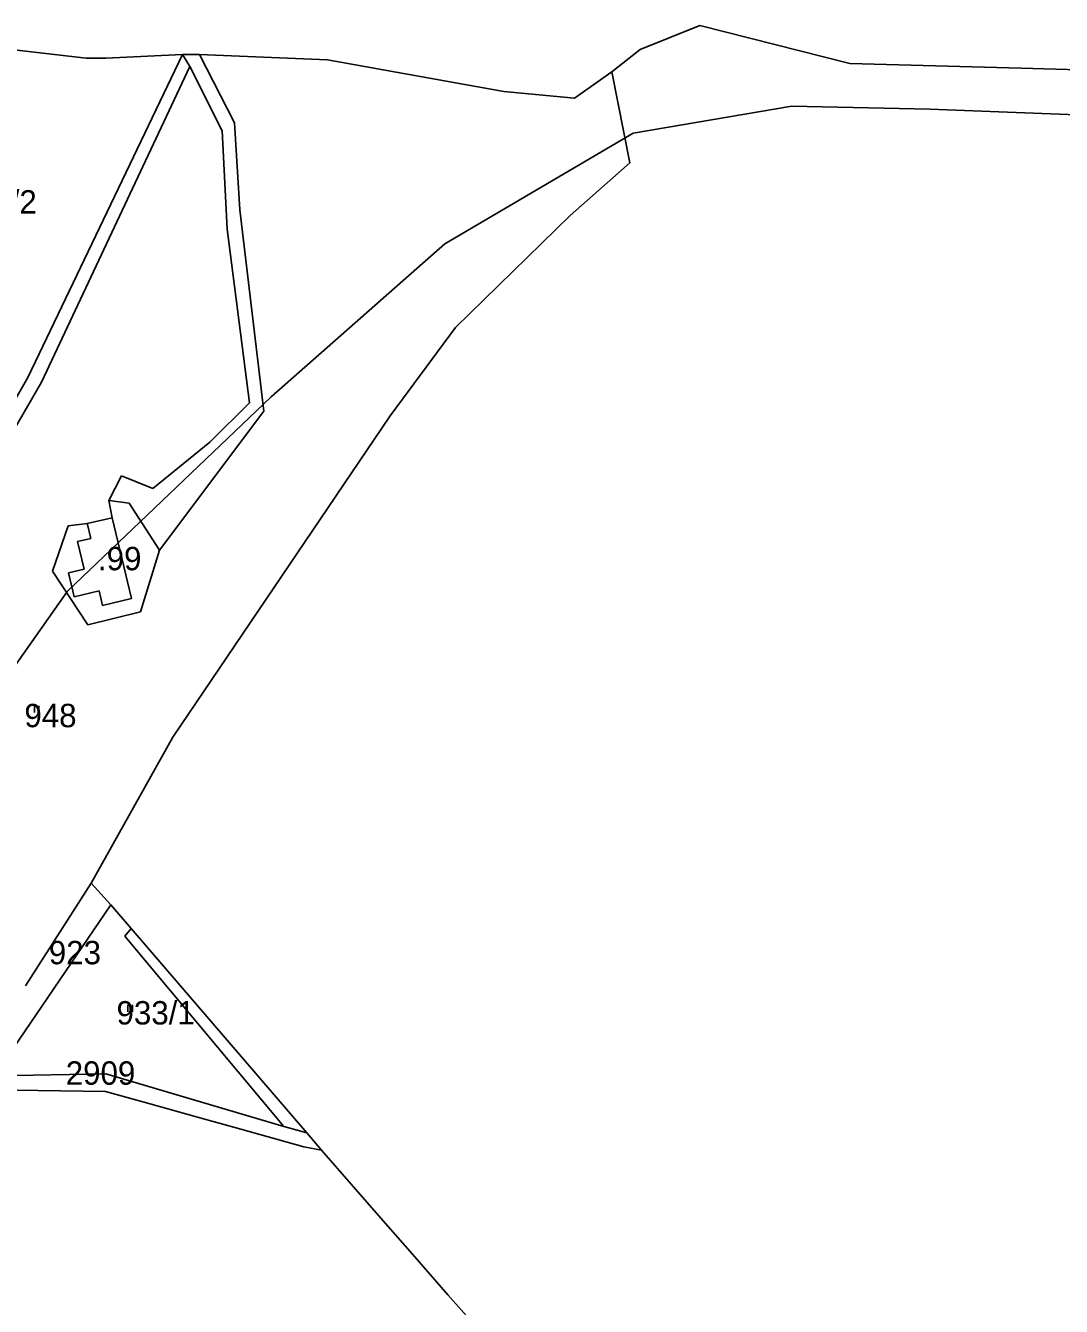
# Model space of a CAD drawing. Extents: x -564810 to -550519, y -1045831 to -1034011.
# Drawn here: x -555695.1 to -555469.2, y -1036267 to -1035987.6 of the extents above; entities that cross this region are included whole.
import ezdxf

# ---------------------------------------------------------------- set-up
doc = ezdxf.new("R2010")
doc.units = 0
for name, color, linetype in [('KN stav', 7, 'Continuous'), ('Parcelní čísla', 7, 'Continuous'), ('Vrstva 22', 7, 'Continuous'), ('Vrstva 35', 7, 'Continuous'), ('Vrstva 4', 7, 'Continuous'), ('zamokř ploch', 7, 'Continuous')]:
    doc.layers.add(name, color=color, linetype=linetype)

msp = doc.modelspace()

# ---------------------------------------------------------------- linework, layer by layer
at = {"layer": 'KN stav'}
for p, q in [((-555561.02, -1035992.77), (-555548.02, -1035987.59)), ((-555548.02, -1035987.59), (-555515.34, -1035995.82)), ((-555704.91, -1035992.01), (-555681.92, -1035994.66)), ((-555694.63, -1036064.36), (-555660.9, -1035993.92)), ((-555677.59, -1035994.66), (-555660.9, -1035993.92)), ((-555660.9, -1035993.92), (-555659.24, -1035996.49)), ((-555659.24, -1035996.49), (-555660.9, -1035993.92)), ((-555660.9, -1035993.92), (-555657.2, -1035993.92)), ((-555657.2, -1035993.92), (-555629.26, -1035995.08)), ((-555567.25, -1035997.64), (-555561.02, -1035992.77)), ((-555659.24, -1035996.49), (-555691.62, -1036065.39)), ((-555691.62, -1036065.39), (-555659.24, -1035996.49)), ((-555681.92, -1035994.66), (-555677.59, -1035994.66)), ((-555629.26, -1035995.08), (-555590.79, -1036001.96)), ((-555515.34, -1035995.82), (-555477.93, -1035996.88)), ((-555477.93, -1035996.88), (-555420.09, -1035998.57)), ((-555575.36, -1036003.44), (-555567.25, -1035997.64)), ((-555567.25, -1035997.64), (-555563.28, -1036017.5)), ((-555563.28, -1036017.5), (-555567.25, -1035997.64)), ((-555590.79, -1036001.96), (-555575.36, -1036003.44)), ((-555563.28, -1036017.5), (-555576.32, -1036028.99)), ((-555576.32, -1036028.99), (-555563.28, -1036017.5)), ((-555576.32, -1036028.99), (-555601.36, -1036053.46)), ((-555601.36, -1036053.46), (-555576.32, -1036028.99)), ((-555601.36, -1036053.46), (-555615.58, -1036072.76)), ((-555615.58, -1036072.76), (-555601.36, -1036053.46)), ((-555710.38, -1036091.97), (-555694.63, -1036064.36)), ((-555691.62, -1036065.39), (-555710.37, -1036097.65)), ((-555710.37, -1036097.65), (-555691.62, -1036065.39)), ((-555615.58, -1036072.76), (-555663, -1036142.84)), ((-555663, -1036142.84), (-555615.58, -1036072.76)), ((-555672.53, -1036091.76), (-555676.91, -1036091.18)), ((-555676.91, -1036091.18), (-555676.22, -1036094.99)), ((-555676.22, -1036094.99), (-555676.91, -1036091.18)), ((-555676.91, -1036091.18), (-555672.53, -1036091.76)), ((-555665.87, -1036102.02), (-555672.53, -1036091.76)), ((-555672.53, -1036091.76), (-555665.87, -1036102.02)), ((-555685.78, -1036096.73), (-555689.21, -1036106.61)), ((-555689.21, -1036106.61), (-555685.78, -1036096.73)), ((-555681.66, -1036096.18), (-555685.78, -1036096.73)), ((-555685.78, -1036096.73), (-555681.66, -1036096.18)), ((-555676.22, -1036094.99), (-555681.66, -1036096.18)), ((-555681.66, -1036096.18), (-555676.22, -1036094.99)), ((-555670.04, -1036115.49), (-555665.87, -1036102.02)), ((-555665.87, -1036102.02), (-555670.04, -1036115.49)), ((-555689.21, -1036106.61), (-555681.5, -1036118.34)), ((-555681.5, -1036118.34), (-555689.21, -1036106.61)), ((-555681.5, -1036118.34), (-555670.04, -1036115.49)), ((-555670.04, -1036115.49), (-555681.5, -1036118.34)), ((-555663, -1036142.84), (-555680.81, -1036174.67)), ((-555680.81, -1036174.67), (-555663, -1036142.84)), ((-555680.81, -1036174.67), (-555695.14, -1036197.05)), ((-555695.14, -1036197.05), (-555680.81, -1036174.67)), ((-555680.81, -1036174.67), (-555676.51, -1036179.4)), ((-555676.51, -1036179.4), (-555701.88, -1036216.72)), ((-555676.51, -1036179.4), (-555672.06, -1036184.56)), ((-555672.06, -1036184.56), (-555633.72, -1036229.15)), ((-555701.88, -1036216.72), (-555677.63, -1036216.3)), ((-555677.63, -1036216.3), (-555638.79, -1036227.81)), ((-555692.43, -1036219.92), (-555704.72, -1036219.76)), ((-555677.67, -1036220.12), (-555692.43, -1036219.92)), ((-555668.23, -1036222.76), (-555677.67, -1036220.12)), ((-555657.57, -1036225.75), (-555668.23, -1036222.76)), ((-555648.12, -1036228.39), (-555657.57, -1036225.75)), ((-555634.44, -1036232.22), (-555648.12, -1036228.39)), ((-555638.79, -1036227.81), (-555633.72, -1036229.15)), ((-555633.72, -1036229.15), (-555630.53, -1036232.94)), ((-555630.53, -1036232.94), (-555634.44, -1036232.22)), ((-555630.53, -1036232.94), (-555617.6, -1036247.74)), ((-555617.6, -1036247.74), (-555610.74, -1036255.61)), ((-555610.74, -1036255.61), (-555602.97, -1036264.5)), ((-555602.97, -1036264.5), (-555598.96, -1036269.1))]:
    msp.add_line(p, q, dxfattribs=at)
at = {"layer": 'Vrstva 35'}
msp.add_lwpolyline([(-555446.96, -1036007.8), (-555497.89, -1036005.84), (-555527.93, -1036005.18), (-555562.54, -1036011.06), (-555603.68, -1036035.23), (-555641.56, -1036068.55), (-555685.96, -1036111.01), (-555729.71, -1036173.07), (-555750.61, -1036188.1), (-555769.54, -1036203.12), (-555785.87, -1036227.3), (-555799.58, -1036257.35), (-555808.07, -1036285.44), (-555811.99, -1036298.5), (-555823.49, -1036313.26), (-555836.79, -1036332.75), (-555862.23, -1036362.04), (-555874.82, -1036379.01), (-555889.59, -1036397.9), (-555907.1, -1036418.15), (-555922.15, -1036436.22), (-555926.8, -1036438.68), (-555927.9, -1036442.51), (-555945.41, -1036458.11)], dxfattribs=at)
at = {"layer": 'Vrstva 4'}
for p, q in [((-555657.2, -1035993.92), (-555649.54, -1036008.83)), ((-555652.25, -1036010.51), (-555659.24, -1035996.49)), ((-555651.14, -1036032.03), (-555652.25, -1036010.51)), ((-555649.54, -1036008.83), (-555648.37, -1036027.79)), ((-555648.37, -1036027.79), (-555643.11, -1036071.72)), ((-555646.28, -1036069.86), (-555651.14, -1036032.03)), ((-555643.11, -1036071.72), (-555665.87, -1036102.02)), ((-555654.89, -1036078.47), (-555646.28, -1036069.86)), ((-555667.37, -1036088.6), (-555654.89, -1036078.47)), ((-555676.91, -1036091.18), (-555674.17, -1036085.83)), ((-555674.17, -1036085.83), (-555667.37, -1036088.6)), ((-555680.87, -1036099.48), (-555681.66, -1036096.17)), ((-555676.22, -1036094.99), (-555672, -1036112.61)), ((-555683.77, -1036100.17), (-555680.87, -1036099.48)), ((-555682.33, -1036106.17), (-555683.77, -1036100.17)), ((-555685.72, -1036106.98), (-555682.33, -1036106.17)), ((-555684.47, -1036112.19), (-555685.72, -1036106.98)), ((-555679.07, -1036110.89), (-555684.47, -1036112.19)), ((-555678.3, -1036114.12), (-555679.07, -1036110.89)), ((-555672, -1036112.61), (-555678.3, -1036114.12)), ((-555673.45, -1036186.28), (-555672.06, -1036184.56)), ((-555638.79, -1036227.81), (-555673.45, -1036186.28))]:
    msp.add_line(p, q, dxfattribs=at)
at = {"layer": 'zamokř ploch'}
for p, q in [((-555693.18, -1036135.98), (-555693.18, -1036137.48)), ((-555692.18, -1036135.98), (-555692.18, -1036137.48)), ((-555672.81, -1036201.25), (-555672.81, -1036202.75)), ((-555671.81, -1036201.25), (-555671.81, -1036202.75))]:
    msp.add_line(p, q, dxfattribs=at)

# ---------------------------------------------------------------- texts
at = {"layer": 'Parcelní čísla'}
for s, p in [('959/2', (-555709.72, -1036028.59)), ('948', (-555695.36, -1036140.66)), ('923', (-555690.03, -1036192.38)), ('933/1', (-555675.26, -1036205.52)), ('2909', (-555686.34, -1036218.66))]:
    msp.add_text(s, height=5.1, dxfattribs=at).set_placement(p)
at = {"layer": 'Vrstva 22'}
msp.add_text('.99', height=5.1, dxfattribs=at).set_placement((-555679.31, -1036106.42))

doc.saveas('drawing.dxf')
